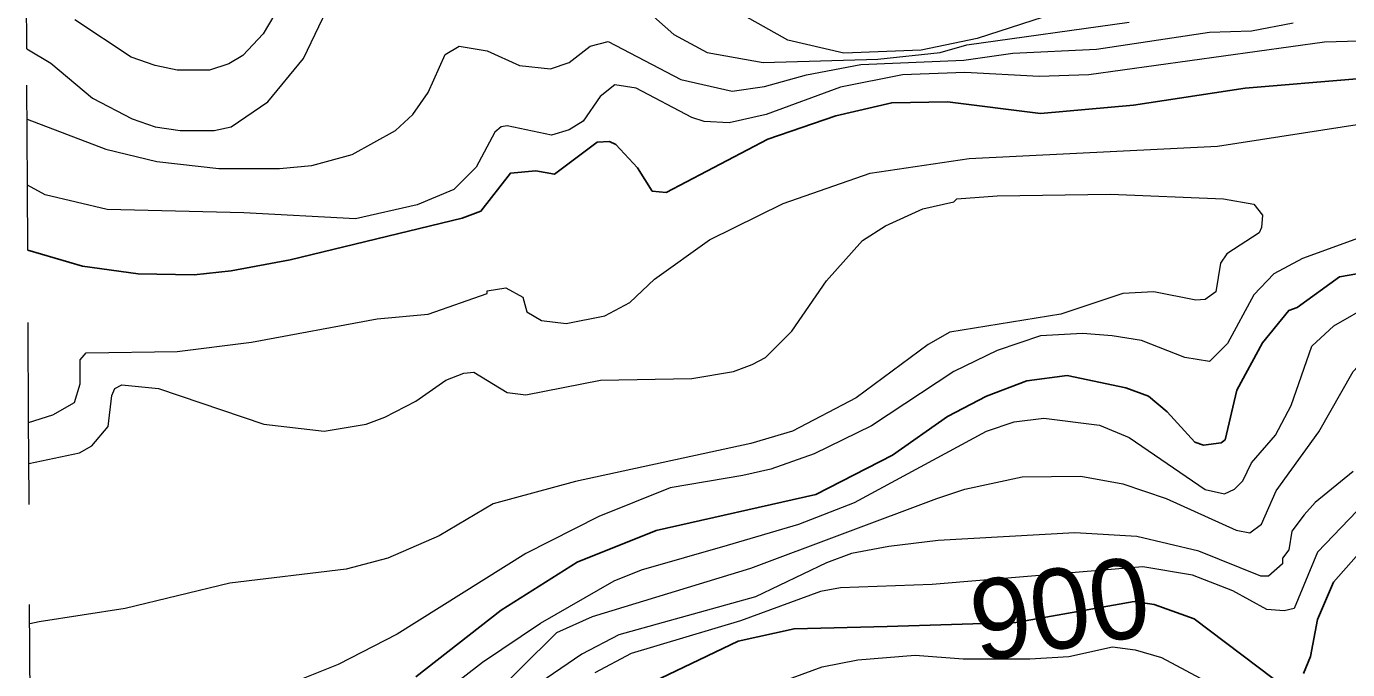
# Model space of a CAD drawing. Extents: x 423 to 448.8, y 7456.3 to 7484.
# Drawn here: x 423.094 to 424.412, y 7463.38 to 7464.022 of the extents above; entities that cross this region are included whole.
import ezdxf
from ezdxf.enums import TextEntityAlignment as Align

# ---------------------------------------------------------------- set-up
doc = ezdxf.new("R2010")
doc.units = 0
doc.header["$LTSCALE"] = 0.032
doc.linetypes.add('SHORT_DASHED', pattern=[2.7, 1.5, -1.2])
for name, color, linetype, lineweight in [('1', 7, 'Continuous', 25), ('2', 7, 'Continuous', 13), ('22', 7, 'SHORT_DASHED', 13)]:
    doc.layers.add(name, color=color, linetype=linetype, lineweight=lineweight)
doc.layers.add('61', color=7, linetype='Continuous')

msp = doc.modelspace()

# ---------------------------------------------------------------- linework, layer by layer
at = {"layer": '1'}
for points in [[(424.4217, 7463.9695), (424.3103, 7463.9602), (424.1989, 7463.9432), (424.1061, 7463.9347), (424.0133, 7463.9463), (423.9576, 7463.9455), (423.9019, 7463.9324), (423.8338, 7463.9092), (423.7325, 7463.8558), (423.7186, 7463.8573), (423.7039, 7463.8805), (423.6822, 7463.9037), (423.676, 7463.9068), (423.6637, 7463.9061), (423.6211, 7463.8743), (423.6025, 7463.8774), (423.577, 7463.8751), (423.5477, 7463.8372), (423.5291, 7463.8303), (423.3574, 7463.7885)], [(423.3574, 7463.7885), (423.2986, 7463.7777), (423.2615, 7463.7738), (423.2058, 7463.7746), (423.1501, 7463.7823), (423.0955, 7463.7982)], [(423.4827, 7463.3724), (423.5677, 7463.4389), (423.6436, 7463.4868), (423.7225, 7463.5185), (423.8818, 7463.5542), (423.9583, 7463.5936), (424.0133, 7463.6323), (424.052, 7463.6524), (424.0922, 7463.6679), (424.1324, 7463.6732), (424.1912, 7463.6609), (424.2136, 7463.6524), (424.2322, 7463.6369), (424.26, 7463.6067), (424.2685, 7463.6036), (424.2863, 7463.6059), (424.2902, 7463.609), (424.3017, 7463.6586), (424.3273, 7463.7057), (424.3536, 7463.7382), (424.362, 7463.7411), (424.4044, 7463.7718), (424.5057, 7463.7894)], [(424.3683, 7463.3755), (424.3753, 7463.3925), (424.3822, 7463.4296), (424.3984, 7463.4668), (424.4611, 7463.5379)], [(423.6884, 7463.3523), (423.8044, 7463.4079), (423.8601, 7463.4203), (423.953, 7463.4226), (424.0815, 7463.4266), (424.1994, 7463.4475), (424.2195, 7463.4446), (424.2592, 7463.4304), (424.3381, 7463.3708)]]:
    msp.add_lwpolyline(points, dxfattribs=at)
at = {"layer": '2'}
for points in [[(423.6706, 7464.0754), (423.7402, 7464.0136), (423.7735, 7463.9958), (423.8292, 7463.9857), (423.9437, 7463.9889), (424.006, 7463.9957), (424.0323, 7464.0032), (424.1943, 7464.0259)], [(423.0945, 7463.9993), (423.1184, 7463.9849), (423.1601, 7463.9501), (423.1996, 7463.9293), (423.2228, 7463.9216), (423.2476, 7463.9177), (423.2816, 7463.9177), (423.2986, 7463.9216), (423.3349, 7463.9463), (423.3705, 7463.9896), (423.4053, 7464.0623)], [(423.3473, 7464.043), (423.3303, 7464.0144), (423.3102, 7463.9927), (423.2963, 7463.9842), (423.2769, 7463.978), (423.2445, 7463.978), (423.2228, 7463.9826), (423.1988, 7463.9911), (423.1424, 7464.0283)], [(424.12, 7464.0345), (424.0427, 7464.0097), (423.987, 7463.9981), (423.9096, 7463.995), (423.854, 7464.0081), (423.8106, 7464.0321)], [(423.0949, 7463.9292), (423.1733, 7463.8991), (423.2244, 7463.8867), (423.2862, 7463.8798), (423.3466, 7463.8798), (423.379, 7463.8829), (423.4193, 7463.8937), (423.4625, 7463.9177), (423.4796, 7463.9339), (423.495, 7463.9556), (423.5121, 7463.9935), (423.526, 7464.002), (423.5538, 7463.9974), (423.5863, 7463.9826), (423.6172, 7463.9795), (423.6358, 7463.9857), (423.6567, 7464.002), (423.6745, 7464.0066), (423.7472, 7463.9687), (423.7983, 7463.9571), (423.8307, 7463.9618), (423.8725, 7463.9733), (423.9267, 7463.9837), (424.0295, 7463.9881), (424.0783, 7463.995), (424.1618, 7463.9989), (424.2747, 7464.0159), (424.3165, 7464.0174), (424.3582, 7464.0252)], [(424.5501, 7464.0105), (424.3892, 7464.0058), (424.1541, 7463.9733), (424.1046, 7463.9718), (424.0303, 7463.9757), (423.9684, 7463.9733), (423.9065, 7463.961), (423.8323, 7463.9339), (423.7952, 7463.9254), (423.7704, 7463.9269), (423.758, 7463.9308), (423.7024, 7463.9602), (423.6814, 7463.9633), (423.6667, 7463.9517), (423.6497, 7463.927), (423.6358, 7463.9184), (423.618, 7463.913), (423.574, 7463.9223), (423.5677, 7463.9215), (423.5616, 7463.9161), (423.543, 7463.8813), (423.5206, 7463.8589), (423.4842, 7463.8434), (423.4224, 7463.8295), (423.311, 7463.8357), (423.1749, 7463.8388), (423.113, 7463.8535), (423.0952, 7463.8631)], [(423.0964, 7463.6262), (423.1207, 7463.6338), (423.1423, 7463.6462), (423.1477, 7463.6648), (423.1478, 7463.6887), (423.1539, 7463.6957), (423.2445, 7463.6972), (423.3187, 7463.7065), (423.444, 7463.7297), (423.4951, 7463.7343), (423.5538, 7463.7552), (423.5538, 7463.7576), (423.5724, 7463.7607), (423.5894, 7463.7514), (423.5933, 7463.7367), (423.608, 7463.7282), (423.6327, 7463.7251), (423.6714, 7463.7328), (423.6962, 7463.746), (423.7209, 7463.7692), (423.7758, 7463.8086), (423.8493, 7463.845), (423.9359, 7463.8751), (424.0349, 7463.8898), (424.2824, 7463.9022), (424.4928, 7463.9347)], [(423.0967, 7463.5853), (423.147, 7463.5959), (423.1594, 7463.6029), (423.1756, 7463.6222), (423.1795, 7463.6531), (423.1825, 7463.6601), (423.1895, 7463.664), (423.2259, 7463.6601), (423.3311, 7463.6245), (423.3914, 7463.6176), (423.4332, 7463.6245), (423.4518, 7463.6315), (423.4827, 7463.6477), (423.5128, 7463.6686), (423.5306, 7463.6756), (423.5407, 7463.6764), (423.5739, 7463.6562), (423.5925, 7463.6539), (423.6668, 7463.6686), (423.758, 7463.6702), (423.7998, 7463.6771), (423.8184, 7463.6841), (423.8315, 7463.6911), (423.8578, 7463.7173), (423.8926, 7463.7676), (423.9282, 7463.8078), (423.9514, 7463.8225), (423.9885, 7463.8395), (424.0194, 7463.8465), (424.0225, 7463.8496), (424.0628, 7463.8527), (424.1757, 7463.8542), (424.2886, 7463.8496), (424.3188, 7463.8442), (424.3273, 7463.8334), (424.3265, 7463.821), (424.3242, 7463.8156), (424.2917, 7463.7947), (424.2855, 7463.7854), (424.2809, 7463.7568), (424.2701, 7463.749), (424.2608, 7463.7483), (424.219, 7463.7568), (424.1881, 7463.7552), (424.1262, 7463.7343), (424.0156, 7463.7166), (423.9939, 7463.7042), (423.922, 7463.6508), (423.8586, 7463.6176), (423.8168, 7463.6052), (423.642, 7463.5673), (423.56, 7463.5449), (423.5059, 7463.5132), (423.4548, 7463.4907), (423.4131, 7463.4799), (423.2971, 7463.466), (423.1926, 7463.4405), (423.1068, 7463.4273), (423.0975, 7463.4253)], [(424.4826, 7463.8318), (424.3675, 7463.79), (424.3389, 7463.7746), (424.3188, 7463.7537), (424.2925, 7463.705), (424.2747, 7463.6872), (424.25, 7463.691), (424.2066, 7463.708), (424.1773, 7463.7127), (424.1479, 7463.715), (424.1061, 7463.7127), (424.0628, 7463.698), (424.0195, 7463.6771), (423.9375, 7463.623), (423.8802, 7463.5951), (423.8369, 7463.5796), (423.8091, 7463.5735), (423.7364, 7463.5611), (423.6652, 7463.5325), (423.5925, 7463.4954), (423.4641, 7463.4149), (423.4053, 7463.3847), (423.3203, 7463.3507)], [(423.5136, 7463.3592), (423.5492, 7463.3871), (423.6072, 7463.4258), (423.6806, 7463.4683), (423.7077, 7463.4791), (423.7936, 7463.5039), (423.8648, 7463.5248), (423.9205, 7463.5464), (424.052, 7463.6176), (424.0798, 7463.6268), (424.1092, 7463.6307), (424.1649, 7463.6237), (424.1943, 7463.6114), (424.2701, 7463.5595), (424.2894, 7463.5549), (424.2995, 7463.5596), (424.3079, 7463.5681), (424.3164, 7463.5859), (424.3404, 7463.6137), (424.3559, 7463.6431), (424.3768, 7463.7026), (424.3985, 7463.7227), (424.4368, 7463.7446)], [(423.3589, 7463.1829), (423.4154, 7463.2254), (423.5275, 7463.3175), (423.5507, 7463.3445), (423.6235, 7463.4165), (423.659, 7463.4327), (423.8168, 7463.4807), (424.0025, 7463.5503), (424.0303, 7463.5596), (424.0875, 7463.5719), (424.1463, 7463.5727), (424.1881, 7463.565), (424.2314, 7463.5503), (424.301, 7463.5186), (424.3149, 7463.5162), (424.3265, 7463.5248), (424.3412, 7463.558), (424.3837, 7463.6168), (424.4178, 7463.6771), (424.451, 7463.7127)], [(424.4178, 7463.5774), (424.3799, 7463.5464), (424.369, 7463.534), (424.3567, 7463.5178), (424.3536, 7463.4992), (424.3474, 7463.4907), (424.3474, 7463.4853), (424.3335, 7463.4729), (424.3258, 7463.4729), (424.2639, 7463.4977), (424.202, 7463.5124), (424.1401, 7463.5162), (424.004, 7463.5085), (423.9545, 7463.5023), (423.9174, 7463.4954), (423.8926, 7463.4861), (423.8215, 7463.4521), (423.6853, 7463.4141), (423.6482, 7463.3948), (423.6064, 7463.3662)], [(424.4456, 7463.5627), (424.3822, 7463.4969), (424.359, 7463.4404), (424.349, 7463.4381), (424.3319, 7463.4397), (424.2979, 7463.4582), (424.2577, 7463.4737), (424.2082, 7463.4822), (423.9978, 7463.4644), (423.9065, 7463.4613), (423.8864, 7463.4574), (423.8067, 7463.4281), (423.6977, 7463.3956), (423.6613, 7463.3762)], [(423.8021, 7463.3507), (423.888, 7463.3824), (423.9236, 7463.3894), (423.9808, 7463.394), (424.0288, 7463.3902), (424.0953, 7463.3903), (424.1343, 7463.3925), (424.1778, 7463.4023), (424.2004, 7463.3993), (424.2268, 7463.3917), (424.3482, 7463.3268)]]:
    msp.add_lwpolyline(points, dxfattribs=at)
at = {"layer": '22'}
msp.add_lwpolyline([(423.0989, 7463.1444), (423.0966, 7463.5932), (423.0964, 7463.6262), (423.0955, 7463.7982), (423.0952, 7463.8631), (423.0945, 7463.9993), (423.0942, 7464.06)], dxfattribs=at)

# ---------------------------------------------------------------- texts
at = {"layer": '61'}
msp.add_text('900', height=0.08, rotation=8.947, dxfattribs=at).set_placement((424.1314, 7463.401), align=Align.CENTER)

doc.saveas('drawing.dxf')
